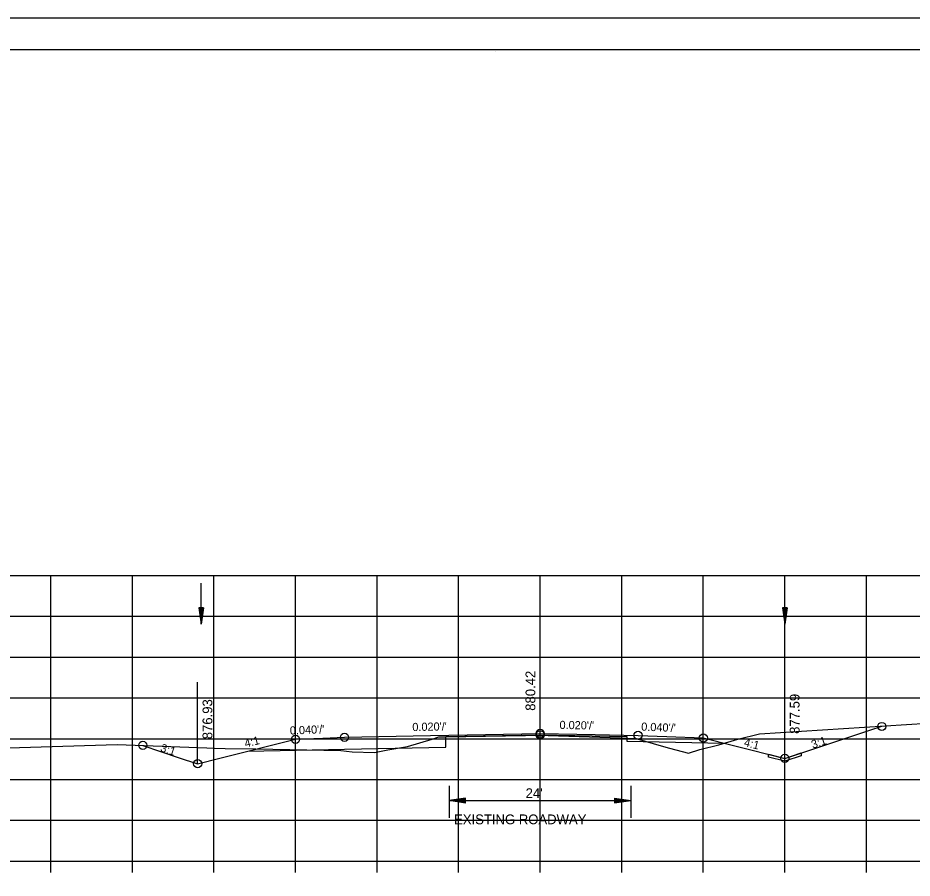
# Model space of a CAD drawing. Extents: x 1486524 to 1499135, y 326561 to 337924.
# Drawn here: x 1488918.8 to 1489028.5, y 332887.2 to 332992.6 of the extents above; entities that cross this region are included whole.
import ezdxf

# ---------------------------------------------------------------- set-up
doc = ezdxf.new("R2010")
doc.units = 0
for name, color, linetype in [('E_Const Align', 7, 'Continuous'), ('E_Ownership Information', 7, 'Continuous'), ('E_Property Line', 7, 'Continuous'), ('E_Proposed ROW and Easements', 7, 'Continuous'), ('E_Proposed ROW Fig Annot', 7, 'Continuous'), ('E_Quarter Calls', 7, 'Continuous'), ('E_Station Offset', 7, 'Continuous'), ('E_Survey Point', 7, 'Continuous'), ('E_Title Sheet', 7, 'Continuous'), ('E_Tract Number', 7, 'Continuous'), ('R_Water Annot', 7, 'Continuous'), ('R_Xsect Elev', 7, 'Continuous'), ('R_Xsect Slope', 7, 'Continuous')]:
    doc.layers.add(name, color=color, linetype=linetype)

msp = doc.modelspace()

# ---------------------------------------------------------------- linework, layer by layer
at = {"layer": 'E_Const Align'}
for p, q in [((1488842.89, 332889.29), (1489122.89, 332889.29)), ((1488922.89, 332887.89), (1488922.89, 332889.29)), ((1488932.89, 332887.89), (1488932.89, 332889.29)), ((1488942.89, 332887.89), (1488942.89, 332889.29)), ((1488952.89, 332887.89), (1488952.89, 332889.29)), ((1488962.89, 332887.89), (1488962.89, 332889.29)), ((1488972.89, 332887.89), (1488972.89, 332889.29)), ((1488982.89, 332887.89), (1488982.89, 332889.29)), ((1488992.89, 332887.89), (1488992.89, 332889.29)), ((1489002.89, 332887.89), (1489002.89, 332889.29)), ((1489012.89, 332887.89), (1489012.89, 332889.29)), ((1489022.89, 332887.89), (1489022.89, 332889.29))]:
    msp.add_line(p, q, dxfattribs=at)
at = {"layer": 'E_Ownership Information'}
for p, q in [((1488842.89, 332924.29), (1489122.89, 332924.29)), ((1488842.89, 332924.29), (1489122.89, 332924.29)), ((1488922.89, 332889.29), (1488922.89, 332924.29)), ((1488922.89, 332889.29), (1488922.89, 332924.29)), ((1488932.89, 332889.29), (1488932.89, 332924.29)), ((1488932.89, 332889.29), (1488932.89, 332924.29)), ((1488942.89, 332889.29), (1488942.89, 332924.29)), ((1488942.89, 332889.29), (1488942.89, 332924.29)), ((1488952.89, 332889.29), (1488952.89, 332924.29)), ((1488952.89, 332889.29), (1488952.89, 332924.29)), ((1488962.89, 332889.29), (1488962.89, 332924.29)), ((1488962.89, 332889.29), (1488962.89, 332924.29)), ((1488972.89, 332889.29), (1488972.89, 332924.29)), ((1488972.89, 332889.29), (1488972.89, 332924.29)), ((1488982.89, 332889.29), (1488982.89, 332924.29)), ((1488982.89, 332889.29), (1488982.89, 332924.29)), ((1488992.89, 332889.29), (1488992.89, 332924.29)), ((1488992.89, 332889.29), (1488992.89, 332924.29)), ((1489002.89, 332889.29), (1489002.89, 332924.29)), ((1489002.89, 332889.29), (1489002.89, 332924.29)), ((1489012.89, 332889.29), (1489012.89, 332924.29)), ((1489012.89, 332889.29), (1489012.89, 332924.29)), ((1489022.89, 332889.29), (1489022.89, 332924.29)), ((1489022.89, 332889.29), (1489022.89, 332924.29)), ((1488842.89, 332919.29), (1489122.89, 332919.29)), ((1488842.89, 332919.29), (1489122.89, 332919.29)), ((1488842.89, 332914.29), (1489122.89, 332914.29)), ((1488842.89, 332914.29), (1489122.89, 332914.29)), ((1488842.89, 332909.29), (1489122.89, 332909.29)), ((1488842.89, 332909.29), (1489122.89, 332909.29)), ((1488842.89, 332904.29), (1489122.89, 332904.29)), ((1488842.89, 332904.29), (1489122.89, 332904.29)), ((1488842.89, 332899.29), (1489122.89, 332899.29)), ((1488842.89, 332899.29), (1489122.89, 332899.29)), ((1488842.89, 332894.29), (1489122.89, 332894.29)), ((1488842.89, 332894.29), (1489122.89, 332894.29)), ((1488842.89, 332889.29), (1489122.89, 332889.29)), ((1488842.89, 332889.29), (1489122.89, 332889.29))]:
    msp.add_line(p, q, dxfattribs=at)
at = {"layer": 'E_Property Line'}
for p, q in [((1488824.89, 332988.75), (1489141.07, 332988.75)), ((1488977.41, 332988.49), (1488977.41, 332988.49)), ((1488977.41, 332988.49), (1488977.41, 332988.49))]:
    msp.add_line(p, q, dxfattribs=at)
at = {"layer": 'E_Proposed ROW and Easements'}
for p, q in [((1488971.71, 332898.52), (1488971.71, 332894.59)), ((1488993.99, 332898.52), (1488993.99, 332894.59)), ((1488973.71, 332897), (1488971.71, 332896.7)), ((1488973.71, 332896.4), (1488971.71, 332896.7)), ((1488973.71, 332896.95), (1488972.04, 332896.7)), ((1488973.71, 332896.45), (1488972.04, 332896.7)), ((1488973.71, 332896.9), (1488972.39, 332896.7)), ((1488973.71, 332896.5), (1488972.39, 332896.7)), ((1488973.71, 332896.85), (1488972.72, 332896.7)), ((1488973.71, 332896.55), (1488972.72, 332896.7)), ((1488973.71, 332896.8), (1488973.06, 332896.7)), ((1488973.71, 332896.6), (1488973.06, 332896.7)), ((1488973.71, 332896.75), (1488973.39, 332896.7)), ((1488973.71, 332896.65), (1488973.39, 332896.7)), ((1488973.71, 332896.4), (1488973.71, 332897)), ((1488991.99, 332897.01), (1488993.99, 332896.71)), ((1488991.99, 332897.01), (1488991.99, 332896.41)), ((1488991.99, 332896.96), (1488993.65, 332896.71)), ((1488991.99, 332896.9), (1488993.31, 332896.71)), ((1488991.99, 332896.85), (1488992.98, 332896.71)), ((1488991.99, 332896.8), (1488992.64, 332896.71)), ((1488991.99, 332896.75), (1488992.3, 332896.71)), ((1488991.99, 332896.41), (1488993.99, 332896.71)), ((1488991.99, 332896.61), (1488992.64, 332896.71)), ((1488991.99, 332896.51), (1488993.31, 332896.71)), ((1488991.99, 332896.46), (1488993.65, 332896.71)), ((1488991.99, 332896.56), (1488992.98, 332896.71)), ((1488991.99, 332896.66), (1488992.3, 332896.71))]:
    msp.add_line(p, q, dxfattribs=at)
at = {"layer": 'E_Proposed ROW Fig Annot'}
for p, q in [((1488941.02, 332920.34), (1488941.32, 332918.34)), ((1488941.62, 332920.34), (1488941.02, 332920.34)), ((1488941.07, 332920.34), (1488941.32, 332918.67)), ((1488941.13, 332920.34), (1488941.32, 332919.01)), ((1488941.18, 332920.34), (1488941.32, 332919.35)), ((1488941.23, 332920.34), (1488941.32, 332919.69)), ((1488941.28, 332920.34), (1488941.32, 332920.02)), ((1488941.62, 332920.34), (1488941.32, 332918.34)), ((1488941.42, 332920.34), (1488941.32, 332919.69)), ((1488941.52, 332920.34), (1488941.32, 332919.01)), ((1488941.57, 332920.34), (1488941.32, 332918.67)), ((1488941.47, 332920.34), (1488941.32, 332919.35)), ((1488941.37, 332920.34), (1488941.32, 332920.02)), ((1489012.59, 332920.34), (1489012.89, 332918.34)), ((1489013.19, 332920.34), (1489012.59, 332920.34)), ((1489012.64, 332920.34), (1489012.89, 332918.67)), ((1489012.69, 332920.34), (1489012.89, 332919.01)), ((1489012.74, 332920.34), (1489012.89, 332919.35)), ((1489012.79, 332920.34), (1489012.89, 332919.69)), ((1489012.84, 332920.34), (1489012.89, 332920.02)), ((1489013.19, 332920.34), (1489012.89, 332918.34)), ((1489012.98, 332920.34), (1489012.89, 332919.69)), ((1489013.08, 332920.34), (1489012.89, 332919.01)), ((1489013.14, 332920.34), (1489012.89, 332918.67)), ((1489013.03, 332920.34), (1489012.89, 332919.35)), ((1489012.93, 332920.34), (1489012.89, 332920.02)), ((1488971.71, 332896.7), (1488993.99, 332896.71))]:
    msp.add_line(p, q, dxfattribs=at)
at = {"layer": 'E_Quarter Calls'}
msp.add_line((1488812.48, 332992.64), (1489145.82, 332992.64), dxfattribs=at)
for points in [[(1488812.48, 332992.64), (1489145.82, 332992.64), (1489145.82, 332779.31), (1488812.48, 332779.31)], [(1489058.81, 332988.75), (1489058.81, 332978.87), (1489094.54, 332978.87), (1489094.54, 332975.95), (1489117.74, 332975.95), (1489117.74, 332951.62), (1489141.07, 332951.62), (1489141.07, 332783.29), (1488824.89, 332783.29), (1488824.89, 332988.75)]]:
    msp.add_lwpolyline(points, close=True, dxfattribs=at)
for centre in [(1489024.78, 332905.79), (1488952.89, 332904.22), (1488952.89, 332904.22), (1488958.89, 332904.46), (1488958.89, 332904.46), (1488982.89, 332904.94), (1488982.89, 332904.94), (1488982.89, 332904.77), (1488994.89, 332904.7), (1488994.89, 332904.7), (1489002.89, 332904.38), (1489002.89, 332904.38), (1488934.16, 332903.48), (1488940.89, 332901.22), (1488940.89, 332901.22), (1489012.89, 332901.88), (1489012.89, 332901.88)]:
    msp.add_circle(centre, 0.5, dxfattribs=at)
at = {"layer": 'E_Station Offset'}
for p, q in [((1489012.89, 332901.88), (1489014.89, 332902.54)), ((1489014.89, 332902.54), (1489014.89, 332902.2)), ((1489010.87, 332902.38), (1489012.89, 332901.88)), ((1489010.87, 332902.04), (1489010.87, 332902.38)), ((1489012.9, 332901.53), (1489010.87, 332902.04)), ((1489014.89, 332902.2), (1489012.9, 332901.53))]:
    msp.add_line(p, q, dxfattribs=at)
at = {"layer": 'E_Survey Point'}
msp.add_lwpolyline([(1488947.06, 332902.76), (1488958.89, 332903), (1488971.31, 332903.25), (1488971.31, 332904.54), (1488982.89, 332904.77), (1488993.52, 332904.56), (1488993.53, 332903.97), (1489005.45, 332903.73)], dxfattribs=at)
at = {"layer": 'E_Title Sheet'}
msp.add_lwpolyline([(1488934.15, 332903.46), (1488938.52, 332902), (1488940.89, 332901.22), (1488943.6, 332901.89), (1488947.06, 332902.76), (1488949.62, 332903.4), (1488952.89, 332904.22), (1488956.25, 332904.35), (1488958.89, 332904.46), (1488969.45, 332904.67), (1488982.89, 332904.94), (1488989.61, 332904.8), (1488994.89, 332904.7), (1488998.41, 332904.55), (1489002.89, 332904.38), (1489004.01, 332904.09), (1489005.45, 332903.73), (1489008.72, 332902.92), (1489012.89, 332901.88), (1489017.56, 332903.43), (1489024.79, 332905.84)], dxfattribs=at)
at = {"layer": 'E_Tract Number'}
msp.add_lwpolyline([(1488913.68, 332903.06), (1488931.02, 332903.57), (1488942.01, 332903.18), (1488942.94, 332903.11), (1488944.27, 332903.09), (1488948.02, 332903.04), (1488958.43, 332902.84), (1488959.84, 332902.68), (1488962.58, 332902.58), (1488964.19, 332902.92), (1488966.62, 332903.33), (1488969.63, 332904.25), (1488970.47, 332904.5), (1488971.19, 332904.53), (1488971.31, 332904.53), (1488981.08, 332904.7), (1488982.59, 332904.72), (1488992.75, 332904.39), (1488993.52, 332904.36), (1488993.59, 332904.36), (1488994.59, 332904.31), (1488995.05, 332904.17), (1488997.45, 332903.51), (1488998.74, 332903.13), (1489001.06, 332902.53), (1489002.47, 332902.95), (1489004.78, 332903.54), (1489007.12, 332904.22), (1489009.77, 332904.89), (1489032.97, 332906.37)], dxfattribs=at)
at = {"layer": 'R_Water Annot'}
for p, q in [((1488941.32, 332918.34), (1488941.32, 332923.34)), ((1489012.89, 332918.34), (1489012.89, 332923.34))]:
    msp.add_line(p, q, dxfattribs=at)
at = {"layer": 'R_Xsect Elev'}
for p, q in [((1488982.89, 332904.71), (1488982.89, 332914.71)), ((1489012.89, 332901.88), (1489012.89, 332911.88)), ((1488940.89, 332901.22), (1488940.89, 332911.22))]:
    msp.add_line(p, q, dxfattribs=at)

# ---------------------------------------------------------------- texts
at = {"layer": 'E_Proposed ROW Fig Annot'}
for s, p in [("24'", (1488981.1, 332897.01)), ('EXISTING ROADWAY', (1488972.33, 332893.8))]:
    msp.add_text(s, height=1.2, dxfattribs=at).set_placement(p)
at = {"layer": 'R_Xsect Elev'}
for s, p in [('880.42', (1488982.29, 332907.71)), ('877.59', (1489014.69, 332904.88)), ('876.93', (1488942.69, 332904.22))]:
    msp.add_text(s, height=1.2, rotation=90, dxfattribs=at).set_placement(p)
at = {"layer": 'R_Xsect Slope'}
for s, rotation, p in [("0.040'/'", 2.2906, (1488952.21, 332904.79)), ("0.020'/'", 1.1458, (1488967.22, 332905.22)), ("0.020'/'", 358.8542, (1488985.25, 332905.49)), ("0.040'/'", 357.7094, (1488995.26, 332905.28)), ('3:1', 341.5651, (1488936.24, 332902.76)), ('4:1', 14.0362, (1488946.76, 332903.2)), ('4:1', 345.9638, (1489007.81, 332903.4)), ('3:1', 18.4349, (1489016.32, 332903.06))]:
    msp.add_text(s, height=1, rotation=rotation, dxfattribs=at).set_placement(p)

doc.saveas('drawing.dxf')
